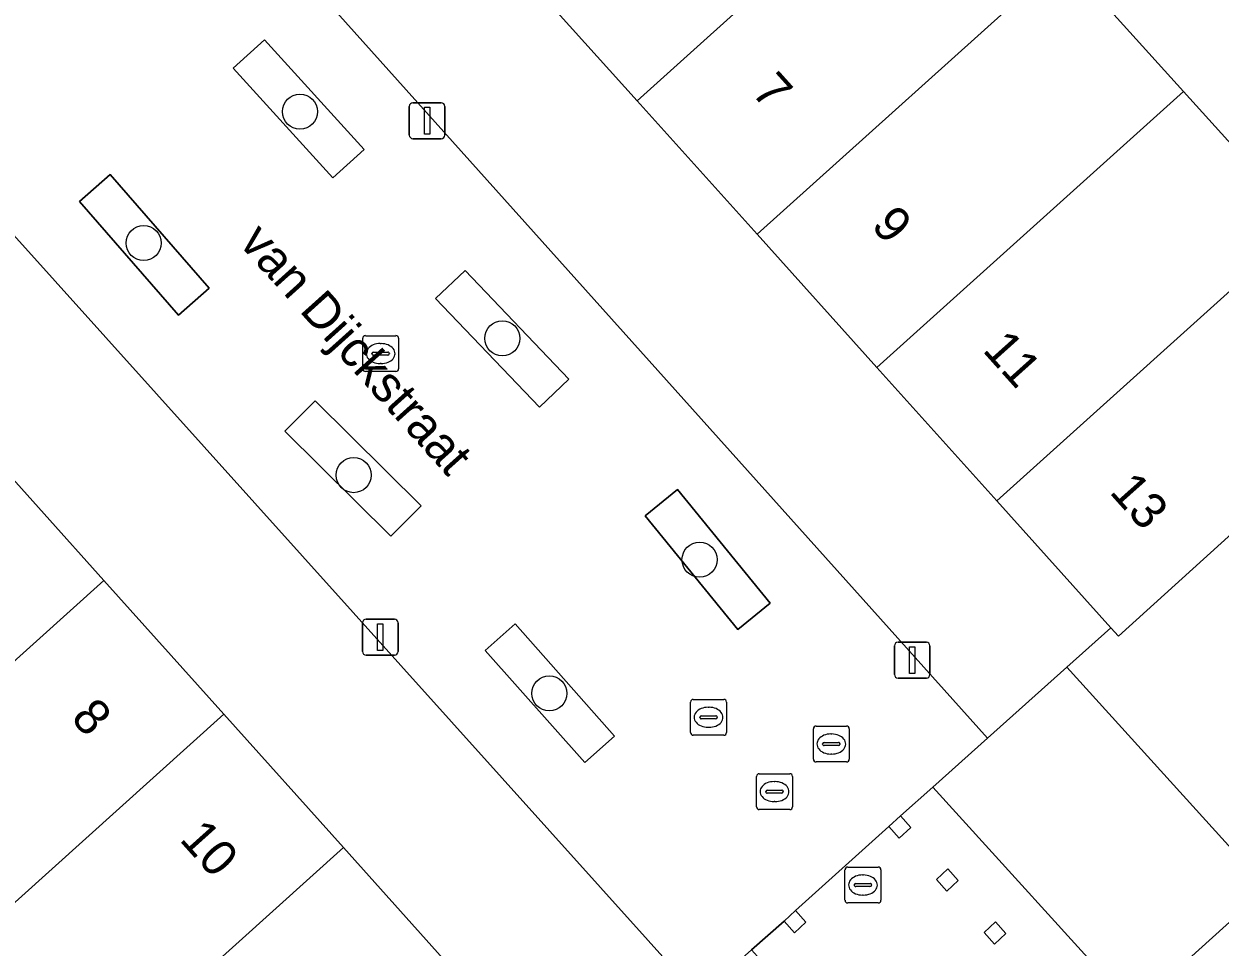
# Model space of a CAD drawing. Extents: x 162172 to 163187, y 382874 to 383685.
# Drawn here: x 162772.35 to 162805.69, y 383477.69 to 383503.42 of the extents above; entities that cross this region are included whole.
import ezdxf

# ---------------------------------------------------------------- set-up
doc = ezdxf.new("R2010")
doc.units = 0
for name, color, linetype in [('IMGEO_Boom', 7, 'Continuous'), ('IMGEO_Erf', 7, 'Continuous'), ('IMGEO_Groenvoorziening', 7, 'Continuous'), ('IMGEO_Kolk', 7, 'Continuous'), ('IMGEO_Lichtmast', 7, 'Continuous'), ('IMGEO_Openbare_ruimte_label', 7, 'Continuous'), ('IMGEO_Pand', 7, 'Continuous'), ('IMGEO_Pand_nummerreeks', 7, 'Continuous'), ('IMGEO_Pand_overbouw', 7, 'Continuous'), ('IMGEO_Rijbaan_lokaal_open', 7, 'Continuous'), ('IMGEO_Rioolput', 7, 'Continuous'), ('IMGEO_Voetpad_open', 7, 'Continuous')]:
    doc.layers.add(name, color=color, linetype=linetype)

msp = doc.modelspace()

# ---------------------------------------------------------------- linework, layer by layer
at = {"layer": 'IMGEO_Boom'}
for centre in [(162780.038, 383500.976), (162775.684, 383497.312), (162785.682, 383494.655), (162781.536, 383490.843), (162791.177, 383488.487), (162786.992, 383484.758)]:
    msp.add_circle(centre, 0.489, dxfattribs=at)
at = {"layer": 'IMGEO_Erf'}
msp.add_lwpolyline([(162825.19, 383505.317), (162800.917, 383532.162), (162798.479, 383529.957), (162792.856, 383524.915), (162787.715, 383520.314), (162791.267, 383516.381), (162794.618, 383512.67), (162797.969, 383508.959), (162801.319, 383505.248), (162804.67, 383501.537), (162808.021, 383497.826)], dxfattribs=at)
for points in [[(162779.209, 383512.659), (162775.823, 383509.594), (162799.203, 383483.506), (162801.418, 383485.491), (162802.644, 383486.589), (162799.466, 383490.125), (162796.123, 383493.844), (162792.78, 383497.562), (162789.438, 383501.28), (162786.095, 383504.999), (162782.753, 383508.717)], [(162767.897, 383495.346), (162771.236, 383491.625), (162774.575, 383487.903), (162777.914, 383484.182), (162781.254, 383480.46), (162784.593, 383476.739), (162787.737, 383473.234), (162788.939, 383474.311), (162791.154, 383476.295), (162767.726, 383502.35), (162764.343, 383499.308)]]:
    msp.add_lwpolyline(points, close=True, dxfattribs=at)
at = {"layer": 'IMGEO_Groenvoorziening'}
for points in [[(162781.827, 383499.923), (162779.051, 383502.979), (162778.176, 383502.184), (162780.952, 383499.129)], [(162777.513, 383496.051), (162774.753, 383499.224), (162773.892, 383498.475), (162776.651, 383495.302)], [(162787.533, 383493.518), (162784.642, 383496.549), (162783.822, 383495.766), (162786.713, 383492.736)], [(162783.417, 383489.988), (162780.462, 383492.917), (162779.62, 383492.067), (162782.575, 383489.139)], [(162793.147, 383487.273), (162790.56, 383490.445), (162789.657, 383489.708), (162792.243, 383486.536)], [(162788.809, 383483.569), (162786.035, 383486.694), (162785.204, 383485.956), (162787.978, 383482.831)]]:
    msp.add_lwpolyline(points, close=True, dxfattribs=at)
at = {"layer": 'IMGEO_Kolk'}
for p, q in [((162781.788, 383493.805), (162781.788, 383494.657)), ((162781.863, 383494.731), (162782.715, 383494.731)), ((162782.789, 383494.657), (162782.789, 383493.805)), ((162782.09, 383494.274), (162782.488, 383494.274)), ((162782.276, 383494.511), (162782.301, 383494.511)), ((162782.047, 383494.225), (162782.047, 383494.237)), ((162782.485, 383494.188), (162782.087, 383494.188)), ((162782.299, 383493.951), (162782.274, 383493.951)), ((162782.531, 383494.237), (162782.531, 383494.225)), ((162782.715, 383493.731), (162781.863, 383493.731)), ((162791.003, 383484.592), (162791.855, 383484.592)), ((162790.928, 383483.666), (162790.928, 383484.518)), ((162791.416, 383484.372), (162791.441, 383484.372)), ((162791.929, 383484.518), (162791.929, 383483.666)), ((162791.187, 383484.086), (162791.187, 383484.098)), ((162791.625, 383484.049), (162791.227, 383484.049)), ((162791.23, 383484.135), (162791.628, 383484.135)), ((162791.671, 383484.098), (162791.671, 383484.086)), ((162791.855, 383483.592), (162791.003, 383483.592)), ((162791.439, 383483.812), (162791.414, 383483.812))]:
    msp.add_line(p, q, dxfattribs=at)
for points in [[(162781.788, 383493.805), (162781.788, 383494.657)], [(162781.863, 383494.731), (162782.715, 383494.731)], [(162782.789, 383494.657), (162782.789, 383493.805)], [(162782.715, 383493.731), (162781.863, 383493.731)], [(162791.003, 383484.592), (162791.855, 383484.592)], [(162790.928, 383483.666), (162790.928, 383484.518)], [(162791.929, 383484.518), (162791.929, 383483.666)], [(162791.855, 383483.592), (162791.003, 383483.592)]]:
    msp.add_lwpolyline(points, dxfattribs=at)
for centre, radius, start, end in [((162781.865, 383494.655), 0.0765, 91.552, 178.448), ((162781.865, 383494.655), 0.0765, 91.552, 178.448), ((162782.713, 383494.655), 0.0765, 1.552, 88.448), ((162782.713, 383494.655), 0.0765, 1.552, 88.448), ((162782.087, 383494.234), 0.0403, 85.8775, 175.7526), ((162782.492, 383494.236), 0.0386, 1.7309, 96.639), ((162782.084, 383494.224), 0.0366, 178.938, 274.7102), ((162782.488, 383494.231), 0.043, 264.8664, 352.4533), ((162781.865, 383493.807), 0.0765, 181.552, 268.448), ((162781.865, 383493.807), 0.0765, 181.552, 268.448), ((162782.713, 383493.807), 0.0765, 271.552, 358.448), ((162782.713, 383493.807), 0.0765, 271.552, 358.448), ((162791.005, 383484.516), 0.0765, 91.552, 178.448), ((162791.005, 383484.516), 0.0765, 91.552, 178.448), ((162791.853, 383484.516), 0.0765, 1.552, 88.448), ((162791.853, 383484.516), 0.0765, 1.552, 88.448), ((162791.227, 383484.095), 0.0403, 85.8775, 175.7526), ((162791.224, 383484.085), 0.0366, 178.938, 274.7102), ((162791.628, 383484.092), 0.043, 264.8664, 352.4533), ((162791.632, 383484.097), 0.0386, 1.7309, 96.639), ((162791.005, 383483.668), 0.0765, 181.552, 268.448), ((162791.005, 383483.668), 0.0765, 181.552, 268.448), ((162791.853, 383483.668), 0.0765, 271.552, 358.448), ((162791.853, 383483.668), 0.0765, 271.552, 358.448)]:
    msp.add_arc(centre, radius, start, end, dxfattribs=at)
for centre, major_axis, ratio, start_param, end_param in [((162782.275, 383494.231), (-0.387, 0.002), 0.722429, 4.712389, 7.853982), ((162782.3, 383494.231), (-0.39, 0.002), 0.717154, 1.570796, 4.712389), ((162791.415, 383484.092), (-0.387, 0.002), 0.722429, 4.712389, 7.853982), ((162791.44, 383484.092), (-0.39, 0.002), 0.717154, 1.570796, 4.712389)]:
    msp.add_ellipse(centre, major_axis=major_axis, ratio=ratio, start_param=start_param, end_param=end_param, dxfattribs=at)
at = {"layer": 'IMGEO_Lichtmast'}
for p, q in [((162783.087, 383500.323), (162783.087, 383501.123)), ((162783.087, 383501.123), (162783.087, 383500.323)), ((162783.187, 383501.223), (162783.977, 383501.223)), ((162783.977, 383501.223), (162783.187, 383501.223)), ((162784.077, 383501.123), (162784.077, 383500.323)), ((162784.077, 383500.323), (162784.077, 383501.123)), ((162783.977, 383500.223), (162783.187, 383500.223)), ((162783.187, 383500.223), (162783.977, 383500.223)), ((162781.783, 383485.927), (162781.783, 383486.727)), ((162781.783, 383486.727), (162781.783, 383485.927)), ((162781.883, 383486.827), (162782.673, 383486.827)), ((162782.673, 383486.827), (162781.883, 383486.827)), ((162782.773, 383486.727), (162782.773, 383485.927)), ((162782.773, 383485.927), (162782.773, 383486.727)), ((162796.609, 383485.285), (162796.609, 383486.085)), ((162796.609, 383486.085), (162796.609, 383485.285)), ((162796.709, 383486.185), (162797.499, 383486.185)), ((162797.499, 383486.185), (162796.709, 383486.185)), ((162797.599, 383486.085), (162797.599, 383485.285)), ((162797.599, 383485.285), (162797.599, 383486.085)), ((162782.673, 383485.827), (162781.883, 383485.827)), ((162781.883, 383485.827), (162782.673, 383485.827)), ((162797.499, 383485.185), (162796.709, 383485.185)), ((162796.709, 383485.185), (162797.499, 383485.185))]:
    msp.add_line(p, q, dxfattribs=at)
for points in [[(162783.507, 383501.098), (162783.657, 383501.098), (162783.657, 383500.348), (162783.507, 383500.348), (162783.507, 383501.098)], [(162782.203, 383486.702), (162782.353, 383486.702), (162782.353, 383485.952), (162782.203, 383485.952), (162782.203, 383486.702)], [(162797.029, 383486.06), (162797.179, 383486.06), (162797.179, 383485.31), (162797.029, 383485.31), (162797.029, 383486.06)]]:
    msp.add_lwpolyline(points, dxfattribs=at)
for centre, start, end in [((162783.187, 383501.123), 90, 180), ((162783.187, 383501.123), 90, 180), ((162783.977, 383501.123), 0, 90), ((162783.977, 383501.123), 360, 90), ((162783.187, 383500.323), 180, 270), ((162783.187, 383500.323), 180, 270), ((162783.977, 383500.323), 270, 0), ((162783.977, 383500.323), 270, 0), ((162781.883, 383486.727), 90, 180), ((162781.883, 383486.727), 90, 180), ((162782.673, 383486.727), 0, 90), ((162782.673, 383486.727), 360, 90), ((162781.883, 383485.927), 180, 270), ((162781.883, 383485.927), 180, 270), ((162782.673, 383485.927), 270, 0), ((162782.673, 383485.927), 270, 0), ((162796.709, 383486.085), 90, 180), ((162796.709, 383486.085), 90, 180), ((162797.499, 383486.085), 0, 90), ((162797.499, 383486.085), 360, 90), ((162796.709, 383485.285), 180, 270), ((162796.709, 383485.285), 180, 270), ((162797.499, 383485.285), 270, 0), ((162797.499, 383485.285), 270, 0)]:
    msp.add_arc(centre, 0.1, start, end, dxfattribs=at)
at = {"layer": 'IMGEO_Pand'}
for points in [[(162789.438, 383501.28), (162797.969, 383508.959), (162794.618, 383512.67), (162786.095, 383504.999)], [(162792.78, 383497.562), (162801.319, 383505.248), (162797.969, 383508.959), (162789.438, 383501.28)], [(162792.78, 383497.562), (162796.123, 383493.844), (162804.67, 383501.537), (162801.319, 383505.248)], [(162808.021, 383497.826), (162804.67, 383501.537), (162796.123, 383493.844), (162799.466, 383490.125)], [(162802.644, 383486.589), (162802.851, 383486.357), (162806.208, 383489.388), (162811.403, 383494.08), (162808.021, 383497.826), (162799.466, 383490.125)], [(162771.236, 383491.625), (162762.587, 383483.84), (162765.931, 383480.123), (162774.575, 383487.903)], [(162801.418, 383485.491), (162807.002, 383479.326), (162808.208, 383480.423), (162809.262, 383480.35), (162810.651, 383481.603), (162810.723, 383482.687), (162810.976, 383482.915), (162807.29, 383486.997), (162807.883, 383487.533), (162806.208, 383489.388), (162802.851, 383486.357), (162802.644, 383486.589)], [(162765.931, 383480.123), (162769.274, 383476.405), (162777.914, 383484.182), (162774.575, 383487.903)], [(162801.418, 383485.491), (162799.203, 383483.506), (162797.681, 383482.143), (162803.286, 383475.971), (162807.002, 383479.326)], [(162772.618, 383472.688), (162781.254, 383480.46), (162777.914, 383484.182), (162769.274, 383476.405)], [(162796.774, 383481.341), (162796.453, 383481.043), (162796.742, 383480.718), (162797.063, 383481.016)], [(162772.618, 383472.688), (162775.962, 383468.97), (162784.593, 383476.739), (162781.254, 383480.46)], [(162798.098, 383479.87), (162797.778, 383479.572), (162798.067, 383479.247), (162798.387, 383479.545)], [(162793.853, 383478.709), (162793.533, 383478.411), (162793.822, 383478.086), (162794.142, 383478.384)], [(162799.429, 383478.394), (162799.108, 383478.096), (162799.397, 383477.771), (162799.718, 383478.069)]]:
    msp.add_lwpolyline(points, close=True, dxfattribs=at)
at = {"layer": 'IMGEO_Pand_overbouw'}
msp.add_lwpolyline([(162792.623, 383477.611), (162798.228, 383471.38), (162799.083, 383472.212), (162799.404, 383472.51), (162802.031, 383474.843), (162802.351, 383475.14), (162803.286, 383475.971), (162797.681, 383482.143), (162796.774, 383481.341), (162796.453, 383481.043), (162793.853, 383478.709), (162793.533, 383478.411)], close=True, dxfattribs=at)
at = {"layer": 'IMGEO_Rijbaan_lokaal_open'}
msp.add_lwpolyline([(162814.328, 383474.613), (162810.977, 383478.382), (162809.262, 383480.35), (162808.208, 383480.423), (162807.002, 383479.326), (162803.286, 383475.971), (162802.351, 383475.14), (162802.031, 383474.843), (162799.404, 383472.51), (162799.083, 383472.212), (162798.228, 383471.38), (162794.503, 383468.063), (162793.67, 383467.321), (162793.633, 383466.272), (162793.322, 383465.996), (162794.891, 383464.244), (162798.454, 383460.252)], close=True, dxfattribs=at)
at = {"layer": 'IMGEO_Rioolput'}
for p, q in [((162794.349, 383482.921), (162794.349, 383483.773)), ((162794.424, 383483.847), (162795.276, 383483.847)), ((162794.837, 383483.627), (162794.862, 383483.627)), ((162795.35, 383483.773), (162795.35, 383482.921)), ((162794.608, 383483.341), (162794.608, 383483.353)), ((162795.046, 383483.304), (162794.648, 383483.304)), ((162794.651, 383483.39), (162795.049, 383483.39)), ((162795.092, 383483.353), (162795.092, 383483.341)), ((162794.86, 383483.067), (162794.835, 383483.067)), ((162795.276, 383482.847), (162794.424, 383482.847)), ((162792.767, 383481.594), (162792.767, 383482.446)), ((162792.842, 383482.52), (162793.694, 383482.52)), ((162793.255, 383482.3), (162793.28, 383482.3)), ((162793.768, 383482.446), (162793.768, 383481.594)), ((162793.026, 383482.014), (162793.026, 383482.026)), ((162793.464, 383481.977), (162793.066, 383481.977)), ((162793.069, 383482.063), (162793.467, 383482.063)), ((162793.51, 383482.026), (162793.51, 383482.014)), ((162793.278, 383481.74), (162793.253, 383481.74)), ((162793.694, 383481.52), (162792.842, 383481.52)), ((162795.231, 383478.99), (162795.231, 383479.842)), ((162795.306, 383479.916), (162796.158, 383479.916)), ((162795.719, 383479.696), (162795.744, 383479.696)), ((162796.232, 383479.842), (162796.232, 383478.99)), ((162795.49, 383479.41), (162795.49, 383479.422)), ((162795.928, 383479.373), (162795.53, 383479.373)), ((162795.533, 383479.459), (162795.931, 383479.459)), ((162795.974, 383479.422), (162795.974, 383479.41)), ((162795.742, 383479.136), (162795.717, 383479.136)), ((162796.158, 383478.916), (162795.306, 383478.916))]:
    msp.add_line(p, q, dxfattribs=at)
for points in [[(162794.349, 383482.921), (162794.349, 383483.773)], [(162794.424, 383483.847), (162795.276, 383483.847)], [(162795.35, 383483.773), (162795.35, 383482.921)], [(162795.276, 383482.847), (162794.424, 383482.847)], [(162792.767, 383481.594), (162792.767, 383482.446)], [(162792.842, 383482.52), (162793.694, 383482.52)], [(162793.768, 383482.446), (162793.768, 383481.594)], [(162793.694, 383481.52), (162792.842, 383481.52)], [(162795.231, 383478.99), (162795.231, 383479.842)], [(162795.306, 383479.916), (162796.158, 383479.916)], [(162796.232, 383479.842), (162796.232, 383478.99)], [(162796.158, 383478.916), (162795.306, 383478.916)]]:
    msp.add_lwpolyline(points, dxfattribs=at)
for centre, radius, start, end in [((162794.426, 383483.771), 0.0765, 91.552, 178.448), ((162794.426, 383483.771), 0.0765, 91.552, 178.448), ((162795.274, 383483.771), 0.0765, 1.552, 88.448), ((162795.274, 383483.771), 0.0765, 1.552, 88.448), ((162794.648, 383483.35), 0.0403, 85.8775, 175.7526), ((162794.645, 383483.34), 0.0366, 178.938, 274.7102), ((162795.049, 383483.347), 0.043, 264.8664, 352.4533), ((162795.053, 383483.352), 0.0386, 1.7309, 96.639), ((162794.426, 383482.923), 0.0765, 181.552, 268.448), ((162794.426, 383482.923), 0.0765, 181.552, 268.448), ((162795.274, 383482.923), 0.0765, 271.552, 358.448), ((162795.274, 383482.923), 0.0765, 271.552, 358.448), ((162792.844, 383482.444), 0.0765, 91.552, 178.448), ((162792.844, 383482.444), 0.0765, 91.552, 178.448), ((162793.692, 383482.444), 0.0765, 1.552, 88.448), ((162793.692, 383482.444), 0.0765, 1.552, 88.448), ((162793.066, 383482.023), 0.0403, 85.8775, 175.7526), ((162793.063, 383482.013), 0.0366, 178.938, 274.7102), ((162793.467, 383482.02), 0.043, 264.8664, 352.4533), ((162793.471, 383482.025), 0.0386, 1.7309, 96.639), ((162792.844, 383481.596), 0.0765, 181.552, 268.448), ((162792.844, 383481.596), 0.0765, 181.552, 268.448), ((162793.692, 383481.596), 0.0765, 271.552, 358.448), ((162793.692, 383481.596), 0.0765, 271.552, 358.448), ((162795.308, 383479.84), 0.0765, 91.552, 178.448), ((162795.308, 383479.84), 0.0765, 91.552, 178.448), ((162796.156, 383479.84), 0.0765, 1.552, 88.448), ((162796.156, 383479.84), 0.0765, 1.552, 88.448), ((162795.53, 383479.419), 0.0403, 85.8775, 175.7526), ((162795.527, 383479.409), 0.0366, 178.938, 274.7102), ((162795.931, 383479.416), 0.043, 264.8664, 352.4533), ((162795.935, 383479.421), 0.0386, 1.7309, 96.639), ((162795.308, 383478.992), 0.0765, 181.552, 268.448), ((162795.308, 383478.992), 0.0765, 181.552, 268.448), ((162796.156, 383478.992), 0.0765, 271.552, 358.448), ((162796.156, 383478.992), 0.0765, 271.552, 358.448)]:
    msp.add_arc(centre, radius, start, end, dxfattribs=at)
for centre, major_axis, ratio, start_param, end_param in [((162794.836, 383483.347), (-0.387, 0.002), 0.722429, 4.712389, 7.853982), ((162794.861, 383483.347), (-0.39, 0.002), 0.717154, 1.570796, 4.712389), ((162793.254, 383482.02), (-0.387, 0.002), 0.722429, 4.712389, 7.853982), ((162793.279, 383482.02), (-0.39, 0.002), 0.717154, 1.570796, 4.712389), ((162795.718, 383479.416), (-0.387, 0.002), 0.722429, 4.712389, 7.853982), ((162795.743, 383479.416), (-0.39, 0.002), 0.717154, 1.570796, 4.712389)]:
    msp.add_ellipse(centre, major_axis=major_axis, ratio=ratio, start_param=start_param, end_param=end_param, dxfattribs=at)
at = {"layer": 'IMGEO_Voetpad_open'}
for points in [[(162775.823, 383509.594), (162767.726, 383502.35), (162791.154, 383476.295), (162792.623, 383477.611), (162793.533, 383478.411), (162793.853, 383478.709), (162796.453, 383481.043), (162796.774, 383481.341), (162797.681, 383482.143), (162799.203, 383483.506)], [(162780.952, 383499.129), (162778.176, 383502.184), (162779.051, 383502.979), (162781.827, 383499.923)], [(162777.513, 383496.051), (162776.651, 383495.302), (162773.892, 383498.475), (162774.753, 383499.224)], [(162786.713, 383492.736), (162783.822, 383495.766), (162784.642, 383496.549), (162787.533, 383493.518)], [(162783.417, 383489.988), (162782.575, 383489.139), (162779.62, 383492.067), (162780.462, 383492.917)], [(162790.56, 383490.445), (162793.147, 383487.273), (162792.243, 383486.536), (162789.657, 383489.708)], [(162788.809, 383483.569), (162787.978, 383482.831), (162785.204, 383485.956), (162786.035, 383486.694)], [(162797.681, 383482.143), (162796.774, 383481.341), (162797.063, 383481.016), (162796.742, 383480.718), (162796.453, 383481.043), (162793.853, 383478.709), (162794.142, 383478.384), (162793.822, 383478.086), (162793.533, 383478.411), (162792.623, 383477.611), (162798.228, 383471.38), (162799.083, 383472.212), (162798.794, 383472.538), (162799.115, 383472.835), (162799.404, 383472.51), (162802.031, 383474.843), (162801.742, 383475.168), (162802.062, 383475.466), (162802.351, 383475.14), (162803.286, 383475.971)], [(162797.778, 383479.572), (162798.098, 383479.87), (162798.387, 383479.545), (162798.067, 383479.247)], [(162799.429, 383478.394), (162799.718, 383478.069), (162799.397, 383477.771), (162799.108, 383478.096)]]:
    msp.add_lwpolyline(points, close=True, dxfattribs=at)

# ---------------------------------------------------------------- texts
at = {"layer": 'IMGEO_Openbare_ruimte_label'}
msp.add_text('van Dijckstraat', height=1, rotation=311.9617, dxfattribs=at).set_placement((162778.311, 383497.299))
msp.add_text('van Dijckstraat', height=1, rotation=311.9617, dxfattribs=at).set_placement((162778.311, 383497.299))
at = {"layer": 'IMGEO_Pand_nummerreeks'}
for s, rotation, p in [('7', 311.8929, (162792.594, 383501.501)), ('9', 311.8929, (162795.932, 383497.78)), ('11', 311.8929, (162799.04, 383494.315)), ('13', 311.7382, (162802.578, 383490.362)), ('8', 311.9, (162773.624, 383484.052)), ('10', 311.9, (162776.656, 383480.673))]:
    msp.add_text(s, height=1, rotation=rotation, dxfattribs=at).set_placement(p)

doc.saveas('drawing.dxf')
